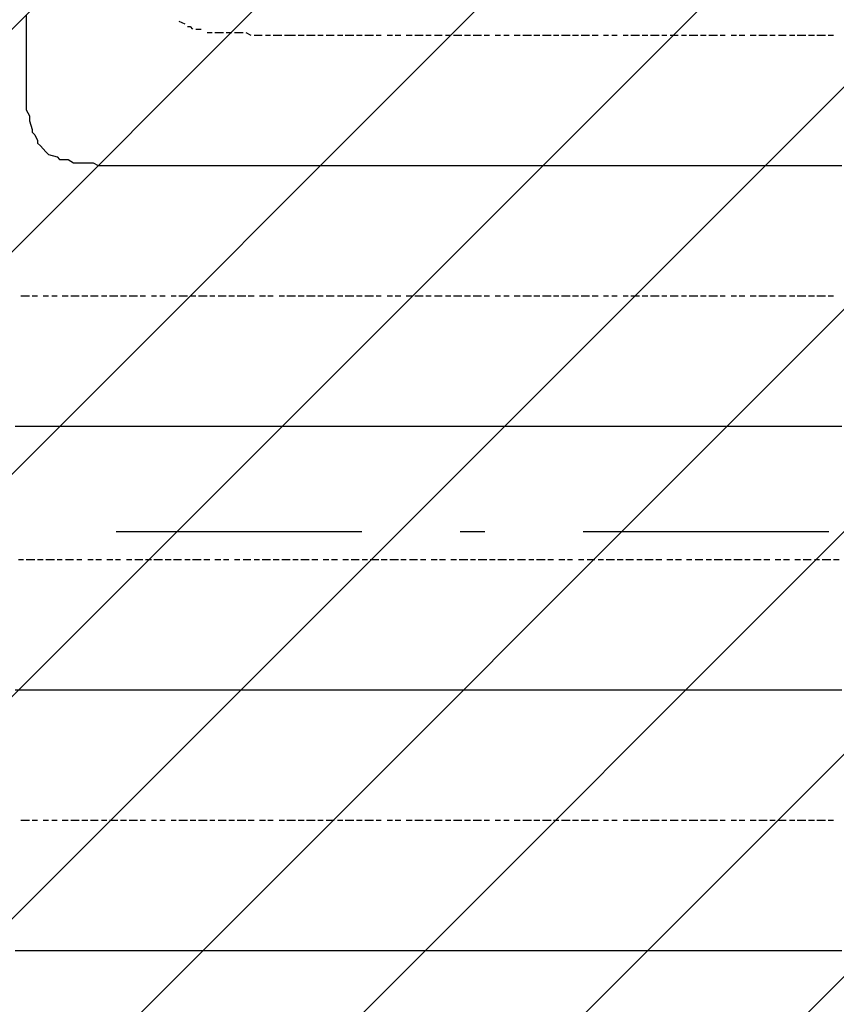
# Model space of a CAD drawing. Extents: x 997 to 109698, y 921 to 94021.
# Tile 450 of 656: x 28402 to 29648, y 38009 to 39511. Entities that reach past the tile are written whole.
import ezdxf

# ---------------------------------------------------------------- set-up
doc = ezdxf.new("R2010")
doc.units = 0
doc.header["$MEASUREMENT"] = 0
doc.layers.add('12', color=7, linetype='CONTINUOUS')
doc.layers.add('28', color=7, linetype='CONTINUOUS')

msp = doc.modelspace()

# ---------------------------------------------------------------- linework, layer by layer
at = {"layer": '12', "color": 5}
for p, q in [((28411.630503, 39517.563401), (28411.630503, 39508.563401)), ((28411.630503, 39508.563401), (28411.630503, 39496.563401)), ((28411.630503, 39496.563401), (28411.630503, 39487.563401)), ((28411.630503, 39487.563401), (28411.630503, 39483.563401)), ((28411.630503, 39483.563401), (28411.630503, 39475.563401)), ((28411.630503, 39475.563401), (28411.630503, 39462.563401)), ((28411.630503, 39462.563401), (28411.630503, 39453.563401)), ((28411.630503, 39453.563401), (28411.630503, 39445.563401)), ((28411.630503, 39445.563401), (28411.630503, 39432.563401)), ((28411.630503, 39432.563401), (28411.630503, 39424.563401)), ((28411.630503, 39424.563401), (28411.630503, 39415.563401)), ((28411.630503, 39415.563401), (28411.630503, 39403.563401)), ((28411.630503, 39403.563401), (28411.630503, 39394.563401)), ((28411.630503, 39394.563401), (28411.630503, 39386.563401)), ((28411.630503, 39386.563401), (28411.630503, 39373.563401)), ((28411.630503, 39373.563401), (28416.630503, 39364.563401)), ((28416.630503, 39364.563401), (28416.630503, 39356.563401)), ((28416.630503, 39356.563401), (28420.630503, 39343.563401)), ((28424.630503, 39335.563401), (28428.630503, 39326.563401)), ((28433.630503, 39318.563401), (28441.630503, 39309.563401)), ((28441.630503, 39309.563401), (28445.630503, 39305.563401)), ((28445.630503, 39305.563401), (28458.630503, 39301.563401)), ((28466.630503, 39297.563401), (28475.630503, 39297.563401)), ((28475.630503, 39297.563401), (28483.630503, 39292.563401)), ((28483.630503, 39292.563401), (28496.630503, 39292.563401)), ((28496.630503, 39292.563401), (28505.630503, 39292.563401)), ((28505.630503, 39292.563401), (28513.630503, 39292.563401)), ((28526.630503, 39288.563401), (28534.630503, 39288.563401)), ((28534.630503, 39288.563401), (28547.630503, 39288.563401)), ((28547.630503, 39288.563401), (28555.630503, 39288.563401)), ((28555.630503, 39288.563401), (28564.630503, 39288.563401)), ((28564.630503, 39288.563401), (28577.630503, 39288.563401)), ((28577.630503, 39288.563401), (28585.630503, 39288.563401)), ((28585.630503, 39288.563401), (28593.630503, 39288.563401)), ((28593.630503, 39288.563401), (28606.630503, 39288.563401)), ((28606.630503, 39288.563401), (28610.630503, 39288.563401)), ((28610.630503, 39288.563401), (28615.630503, 39288.563401)), ((28615.630503, 39288.563401), (28623.630503, 39288.563401)), ((28623.630503, 39288.563401), (28636.630503, 39288.563401)), ((28636.630503, 39288.563401), (28644.630503, 39288.563401)), ((28644.630503, 39288.563401), (28657.630503, 39288.563401)), ((28657.630503, 39288.563401), (28665.630503, 39288.563401)), ((28665.630503, 39288.563401), (28674.630503, 39288.563401)), ((28674.630503, 39288.563401), (28687.630503, 39288.563401)), ((28687.630503, 39288.563401), (28695.630503, 39288.563401)), ((28695.630503, 39288.563401), (28704.630503, 39288.563401)), ((28704.630503, 39288.563401), (28716.630503, 39288.563401)), ((28716.630503, 39288.563401), (28725.630503, 39288.563401)), ((28725.630503, 39288.563401), (28733.630503, 39288.563401)), ((28733.630503, 39288.563401), (28746.630503, 39288.563401)), ((28746.630503, 39288.563401), (28754.630503, 39288.563401)), ((28754.630503, 39288.563401), (28767.630503, 39288.563401)), ((28767.630503, 39288.563401), (28776.630503, 39288.563401)), ((28776.630503, 39288.563401), (28784.630503, 39288.563401)), ((28784.630503, 39288.563401), (28797.630503, 39288.563401)), ((28797.630503, 39288.563401), (28805.630503, 39288.563401)), ((28805.630503, 39288.563401), (28814.630503, 39288.563401)), ((28814.630503, 39288.563401), (28826.630503, 39288.563401)), ((28826.630503, 39288.563401), (28835.630503, 39288.563401)), ((28835.630503, 39288.563401), (28843.630503, 39288.563401)), ((28843.630503, 39288.563401), (28856.630503, 39288.563401)), ((28856.630503, 39288.563401), (28864.630503, 39288.563401)), ((28864.630503, 39288.563401), (28873.630503, 39288.563401)), ((28873.630503, 39288.563401), (28886.630503, 39288.563401)), ((28886.630503, 39288.563401), (28894.630503, 39288.563401)), ((28894.630503, 39288.563401), (28907.630503, 39288.563401)), ((28907.630503, 39288.563401), (28915.630503, 39288.563401)), ((28915.630503, 39288.563401), (28924.630503, 39288.563401)), ((28924.630503, 39288.563401), (28936.630503, 39288.563401)), ((28936.630503, 39288.563401), (28945.630503, 39288.563401)), ((28945.630503, 39288.563401), (28953.630503, 39288.563401)), ((28953.630503, 39288.563401), (28966.630503, 39288.563401)), ((28966.630503, 39288.563401), (28974.630503, 39288.563401)), ((28974.630503, 39288.563401), (28983.630503, 39288.563401)), ((28983.630503, 39288.563401), (28996.630503, 39288.563401)), ((28996.630503, 39288.563401), (29004.630503, 39288.563401)), ((29004.630503, 39288.563401), (29017.630503, 39288.563401)), ((29017.630503, 39288.563401), (29025.630503, 39288.563401)), ((29025.630503, 39288.563401), (29034.630503, 39288.563401)), ((29034.630503, 39288.563401), (29046.630503, 39288.563401)), ((29046.630503, 39288.563401), (29055.630503, 39288.563401)), ((29055.630503, 39288.563401), (29063.630503, 39288.563401)), ((29063.630503, 39288.563401), (29076.630503, 39288.563401)), ((29076.630503, 39288.563401), (29085.630503, 39288.563401)), ((29085.630503, 39288.563401), (29093.630503, 39288.563401)), ((29093.630503, 39288.563401), (29106.630503, 39288.563401)), ((29106.630503, 39288.563401), (29114.630503, 39288.563401)), ((29114.630503, 39288.563401), (29127.630503, 39288.563401)), ((29127.630503, 39288.563401), (29135.630503, 39288.563401)), ((29135.630503, 39288.563401), (29144.630503, 39288.563401)), ((29144.630503, 39288.563401), (29156.630503, 39288.563401)), ((29156.630503, 39288.563401), (29165.630503, 39288.563401)), ((29165.630503, 39288.563401), (29173.630503, 39288.563401)), ((29173.630503, 39288.563401), (29186.630503, 39288.563401)), ((29186.630503, 39288.563401), (29195.630503, 39288.563401)), ((29195.630503, 39288.563401), (29203.630503, 39288.563401)), ((29203.630503, 39288.563401), (29216.630503, 39288.563401)), ((29216.630503, 39288.563401), (29224.630503, 39288.563401)), ((29224.630503, 39288.563401), (29237.630503, 39288.563401)), ((29237.630503, 39288.563401), (29245.630503, 39288.563401)), ((29245.630503, 39288.563401), (29254.630503, 39288.563401)), ((29254.630503, 39288.563401), (29267.630503, 39288.563401)), ((29267.630503, 39288.563401), (29275.630503, 39288.563401)), ((29275.630503, 39288.563401), (29284.630503, 39288.563401)), ((29284.630503, 39288.563401), (29296.630503, 39288.563401)), ((29296.630503, 39288.563401), (29305.630503, 39288.563401)), ((29305.630503, 39288.563401), (29313.630503, 39288.563401)), ((29313.630503, 39288.563401), (29326.630503, 39288.563401)), ((29326.630503, 39288.563401), (29334.630503, 39288.563401)), ((29334.630503, 39288.563401), (29347.630503, 39288.563401)), ((29347.630503, 39288.563401), (29355.630503, 39288.563401)), ((29355.630503, 39288.563401), (29364.630503, 39288.563401)), ((29364.630503, 39288.563401), (29377.630503, 39288.563401)), ((29377.630503, 39288.563401), (29385.630503, 39288.563401)), ((29385.630503, 39288.563401), (29394.630503, 39288.563401)), ((29394.630503, 39288.563401), (29406.630503, 39288.563401)), ((29406.630503, 39288.563401), (29415.630503, 39288.563401)), ((29415.630503, 39288.563401), (29423.630503, 39288.563401)), ((29423.630503, 39288.563401), (29436.630503, 39288.563401)), ((29436.630503, 39288.563401), (29444.630503, 39288.563401)), ((29444.630503, 39288.563401), (29453.630503, 39288.563401)), ((29453.630503, 39288.563401), (29466.630503, 39288.563401)), ((29466.630503, 39288.563401), (29474.630503, 39288.563401)), ((29474.630503, 39288.563401), (29487.630503, 39288.563401)), ((29487.630503, 39288.563401), (29495.630503, 39288.563401)), ((29495.630503, 39288.563401), (29504.630503, 39288.563401)), ((29504.630503, 39288.563401), (29516.630503, 39288.563401)), ((29516.630503, 39288.563401), (29525.630503, 39288.563401)), ((29525.630503, 39288.563401), (29533.630503, 39288.563401)), ((29533.630503, 39288.563401), (29546.630503, 39288.563401)), ((29546.630503, 39288.563401), (29554.630503, 39288.563401)), ((29554.630503, 39288.563401), (29563.630503, 39288.563401)), ((29563.630503, 39288.563401), (29576.630503, 39288.563401)), ((29576.630503, 39288.563401), (29584.630503, 39288.563401)), ((29584.630503, 39288.563401), (29597.630503, 39288.563401)), ((29597.630503, 39288.563401), (29605.630503, 39288.563401)), ((29605.630503, 39288.563401), (29614.630503, 39288.563401)), ((29614.630503, 39288.563401), (29626.630503, 39288.563401)), ((29626.630503, 39288.563401), (29635.630503, 39288.563401)), ((29635.630503, 39288.563401), (29643.630503, 39288.563401)), ((29643.630503, 39288.563401), (29656.630503, 39288.563401)), ((28394.630503, 38890.563401), (28403.630503, 38890.563401)), ((28403.630503, 38890.563401), (28416.630503, 38890.563401)), ((28416.630503, 38890.563401), (28424.630503, 38890.563401)), ((28424.630503, 38890.563401), (28437.630503, 38890.563401)), ((28437.630503, 38890.563401), (28445.630503, 38890.563401)), ((28445.630503, 38890.563401), (28454.630503, 38890.563401)), ((28454.630503, 38890.563401), (28466.630503, 38890.563401)), ((28466.630503, 38890.563401), (28475.630503, 38890.563401)), ((28475.630503, 38890.563401), (28483.630503, 38890.563401)), ((28483.630503, 38890.563401), (28496.630503, 38890.563401)), ((28496.630503, 38890.563401), (28505.630503, 38890.563401)), ((28505.630503, 38890.563401), (28513.630503, 38890.563401)), ((28513.630503, 38890.563401), (28526.630503, 38890.563401)), ((28526.630503, 38890.563401), (28534.630503, 38890.563401)), ((28534.630503, 38890.563401), (28547.630503, 38890.563401)), ((28547.630503, 38890.563401), (28555.630503, 38890.563401)), ((28555.630503, 38890.563401), (28564.630503, 38890.563401)), ((28564.630503, 38890.563401), (28577.630503, 38890.563401)), ((28577.630503, 38890.563401), (28585.630503, 38890.563401)), ((28585.630503, 38890.563401), (28593.630503, 38890.563401)), ((28593.630503, 38890.563401), (28606.630503, 38890.563401)), ((28606.630503, 38890.563401), (28615.630503, 38890.563401)), ((28615.630503, 38890.563401), (28623.630503, 38890.563401)), ((28623.630503, 38890.563401), (28636.630503, 38890.563401)), ((28636.630503, 38890.563401), (28644.630503, 38890.563401)), ((28644.630503, 38890.563401), (28657.630503, 38890.563401)), ((28657.630503, 38890.563401), (28665.630503, 38890.563401)), ((28665.630503, 38890.563401), (28674.630503, 38890.563401)), ((28674.630503, 38890.563401), (28687.630503, 38890.563401)), ((28687.630503, 38890.563401), (28695.630503, 38890.563401)), ((28695.630503, 38890.563401), (28704.630503, 38890.563401)), ((28704.630503, 38890.563401), (28716.630503, 38890.563401)), ((28716.630503, 38890.563401), (28725.630503, 38890.563401)), ((28725.630503, 38890.563401), (28733.630503, 38890.563401)), ((28733.630503, 38890.563401), (28746.630503, 38890.563401)), ((28746.630503, 38890.563401), (28754.630503, 38890.563401)), ((28754.630503, 38890.563401), (28767.630503, 38890.563401)), ((28767.630503, 38890.563401), (28776.630503, 38890.563401)), ((28776.630503, 38890.563401), (28784.630503, 38890.563401)), ((28784.630503, 38890.563401), (28797.630503, 38890.563401)), ((28797.630503, 38890.563401), (28805.630503, 38890.563401)), ((28805.630503, 38890.563401), (28814.630503, 38890.563401)), ((28814.630503, 38890.563401), (28826.630503, 38890.563401)), ((28826.630503, 38890.563401), (28835.630503, 38890.563401)), ((28835.630503, 38890.563401), (28843.630503, 38890.563401)), ((28843.630503, 38890.563401), (28856.630503, 38890.563401)), ((28856.630503, 38890.563401), (28864.630503, 38890.563401)), ((28864.630503, 38890.563401), (28873.630503, 38890.563401)), ((28873.630503, 38890.563401), (28886.630503, 38890.563401)), ((28886.630503, 38890.563401), (28894.630503, 38890.563401)), ((28894.630503, 38890.563401), (28907.630503, 38890.563401)), ((28907.630503, 38890.563401), (28915.630503, 38890.563401)), ((28915.630503, 38890.563401), (28924.630503, 38890.563401)), ((28924.630503, 38890.563401), (28936.630503, 38890.563401)), ((28936.630503, 38890.563401), (28945.630503, 38890.563401)), ((28945.630503, 38890.563401), (28953.630503, 38890.563401)), ((28953.630503, 38890.563401), (28966.630503, 38890.563401)), ((28966.630503, 38890.563401), (28974.630503, 38890.563401)), ((28974.630503, 38890.563401), (28983.630503, 38890.563401)), ((28983.630503, 38890.563401), (28996.630503, 38890.563401)), ((28996.630503, 38890.563401), (29004.630503, 38890.563401)), ((29004.630503, 38890.563401), (29017.630503, 38890.563401)), ((29017.630503, 38890.563401), (29025.630503, 38890.563401)), ((29025.630503, 38890.563401), (29034.630503, 38890.563401)), ((29034.630503, 38890.563401), (29046.630503, 38890.563401)), ((29046.630503, 38890.563401), (29055.630503, 38890.563401)), ((29055.630503, 38890.563401), (29063.630503, 38890.563401)), ((29063.630503, 38890.563401), (29076.630503, 38890.563401)), ((29076.630503, 38890.563401), (29085.630503, 38890.563401)), ((29085.630503, 38890.563401), (29093.630503, 38890.563401)), ((29093.630503, 38890.563401), (29106.630503, 38890.563401)), ((29106.630503, 38890.563401), (29114.630503, 38890.563401)), ((29114.630503, 38890.563401), (29127.630503, 38890.563401)), ((29127.630503, 38890.563401), (29135.630503, 38890.563401)), ((29135.630503, 38890.563401), (29144.630503, 38890.563401)), ((29144.630503, 38890.563401), (29156.630503, 38890.563401)), ((29156.630503, 38890.563401), (29165.630503, 38890.563401)), ((29165.630503, 38890.563401), (29173.630503, 38890.563401)), ((29173.630503, 38890.563401), (29186.630503, 38890.563401)), ((29186.630503, 38890.563401), (29195.630503, 38890.563401)), ((29195.630503, 38890.563401), (29203.630503, 38890.563401)), ((29203.630503, 38890.563401), (29216.630503, 38890.563401)), ((29216.630503, 38890.563401), (29224.630503, 38890.563401)), ((29224.630503, 38890.563401), (29237.630503, 38890.563401)), ((29237.630503, 38890.563401), (29245.630503, 38890.563401)), ((29245.630503, 38890.563401), (29254.630503, 38890.563401)), ((29254.630503, 38890.563401), (29267.630503, 38890.563401)), ((29267.630503, 38890.563401), (29275.630503, 38890.563401)), ((29275.630503, 38890.563401), (29284.630503, 38890.563401)), ((29284.630503, 38890.563401), (29296.630503, 38890.563401)), ((29296.630503, 38890.563401), (29305.630503, 38890.563401)), ((29305.630503, 38890.563401), (29313.630503, 38890.563401)), ((29313.630503, 38890.563401), (29326.630503, 38890.563401)), ((29326.630503, 38890.563401), (29334.630503, 38890.563401)), ((29334.630503, 38890.563401), (29347.630503, 38890.563401)), ((29347.630503, 38890.563401), (29355.630503, 38890.563401)), ((29355.630503, 38890.563401), (29364.630503, 38890.563401)), ((29364.630503, 38890.563401), (29377.630503, 38890.563401)), ((29377.630503, 38890.563401), (29385.630503, 38890.563401)), ((29385.630503, 38890.563401), (29394.630503, 38890.563401)), ((29394.630503, 38890.563401), (29406.630503, 38890.563401)), ((29406.630503, 38890.563401), (29415.630503, 38890.563401)), ((29415.630503, 38890.563401), (29423.630503, 38890.563401)), ((29423.630503, 38890.563401), (29436.630503, 38890.563401)), ((29436.630503, 38890.563401), (29444.630503, 38890.563401)), ((29444.630503, 38890.563401), (29453.630503, 38890.563401)), ((29453.630503, 38890.563401), (29466.630503, 38890.563401)), ((29466.630503, 38890.563401), (29474.630503, 38890.563401)), ((29474.630503, 38890.563401), (29487.630503, 38890.563401)), ((29487.630503, 38890.563401), (29495.630503, 38890.563401)), ((29495.630503, 38890.563401), (29504.630503, 38890.563401)), ((29504.630503, 38890.563401), (29516.630503, 38890.563401)), ((29516.630503, 38890.563401), (29525.630503, 38890.563401)), ((29525.630503, 38890.563401), (29533.630503, 38890.563401)), ((29533.630503, 38890.563401), (29546.630503, 38890.563401)), ((29546.630503, 38890.563401), (29554.630503, 38890.563401)), ((29554.630503, 38890.563401), (29563.630503, 38890.563401)), ((29563.630503, 38890.563401), (29576.630503, 38890.563401)), ((29576.630503, 38890.563401), (29584.630503, 38890.563401)), ((29584.630503, 38890.563401), (29597.630503, 38890.563401)), ((29597.630503, 38890.563401), (29605.630503, 38890.563401)), ((29605.630503, 38890.563401), (29614.630503, 38890.563401)), ((29614.630503, 38890.563401), (29626.630503, 38890.563401)), ((29626.630503, 38890.563401), (29635.630503, 38890.563401)), ((29635.630503, 38890.563401), (29643.630503, 38890.563401)), ((29643.630503, 38890.563401), (29656.630503, 38890.563401)), ((28394.630503, 38488.563401), (28403.630503, 38488.563401)), ((28403.630503, 38488.563401), (28416.630503, 38488.563401)), ((28416.630503, 38488.563401), (28424.630503, 38488.563401)), ((28424.630503, 38488.563401), (28437.630503, 38488.563401)), ((28437.630503, 38488.563401), (28445.630503, 38488.563401)), ((28445.630503, 38488.563401), (28454.630503, 38488.563401)), ((28454.630503, 38488.563401), (28466.630503, 38488.563401)), ((28466.630503, 38488.563401), (28475.630503, 38488.563401)), ((28475.630503, 38488.563401), (28483.630503, 38488.563401)), ((28483.630503, 38488.563401), (28496.630503, 38488.563401)), ((28496.630503, 38488.563401), (28505.630503, 38488.563401)), ((28505.630503, 38488.563401), (28513.630503, 38488.563401)), ((28513.630503, 38488.563401), (28526.630503, 38488.563401)), ((28526.630503, 38488.563401), (28534.630503, 38488.563401)), ((28534.630503, 38488.563401), (28547.630503, 38488.563401)), ((28547.630503, 38488.563401), (28555.630503, 38488.563401)), ((28555.630503, 38488.563401), (28564.630503, 38488.563401)), ((28564.630503, 38488.563401), (28577.630503, 38488.563401)), ((28577.630503, 38488.563401), (28585.630503, 38488.563401)), ((28585.630503, 38488.563401), (28593.630503, 38488.563401)), ((28593.630503, 38488.563401), (28606.630503, 38488.563401)), ((28606.630503, 38488.563401), (28615.630503, 38488.563401)), ((28615.630503, 38488.563401), (28623.630503, 38488.563401)), ((28623.630503, 38488.563401), (28636.630503, 38488.563401)), ((28636.630503, 38488.563401), (28644.630503, 38488.563401)), ((28644.630503, 38488.563401), (28657.630503, 38488.563401)), ((28657.630503, 38488.563401), (28665.630503, 38488.563401)), ((28665.630503, 38488.563401), (28674.630503, 38488.563401)), ((28674.630503, 38488.563401), (28687.630503, 38488.563401)), ((28687.630503, 38488.563401), (28695.630503, 38488.563401)), ((28695.630503, 38488.563401), (28704.630503, 38488.563401)), ((28704.630503, 38488.563401), (28716.630503, 38488.563401)), ((28716.630503, 38488.563401), (28725.630503, 38488.563401)), ((28725.630503, 38488.563401), (28733.630503, 38488.563401)), ((28733.630503, 38488.563401), (28746.630503, 38488.563401)), ((28746.630503, 38488.563401), (28754.630503, 38488.563401)), ((28754.630503, 38488.563401), (28767.630503, 38488.563401)), ((28767.630503, 38488.563401), (28776.630503, 38488.563401)), ((28776.630503, 38488.563401), (28784.630503, 38488.563401)), ((28784.630503, 38488.563401), (28797.630503, 38488.563401)), ((28797.630503, 38488.563401), (28805.630503, 38488.563401)), ((28805.630503, 38488.563401), (28814.630503, 38488.563401)), ((28814.630503, 38488.563401), (28826.630503, 38488.563401)), ((28826.630503, 38488.563401), (28835.630503, 38488.563401)), ((28835.630503, 38488.563401), (28843.630503, 38488.563401)), ((28843.630503, 38488.563401), (28856.630503, 38488.563401)), ((28856.630503, 38488.563401), (28864.630503, 38488.563401)), ((28864.630503, 38488.563401), (28873.630503, 38488.563401)), ((28873.630503, 38488.563401), (28886.630503, 38488.563401)), ((28886.630503, 38488.563401), (28894.630503, 38488.563401)), ((28894.630503, 38488.563401), (28907.630503, 38488.563401)), ((28907.630503, 38488.563401), (28915.630503, 38488.563401)), ((28915.630503, 38488.563401), (28924.630503, 38488.563401)), ((28924.630503, 38488.563401), (28936.630503, 38488.563401)), ((28936.630503, 38488.563401), (28945.630503, 38488.563401)), ((28945.630503, 38488.563401), (28953.630503, 38488.563401)), ((28953.630503, 38488.563401), (28966.630503, 38488.563401)), ((28966.630503, 38488.563401), (28974.630503, 38488.563401)), ((28974.630503, 38488.563401), (28983.630503, 38488.563401)), ((28983.630503, 38488.563401), (28996.630503, 38488.563401)), ((28996.630503, 38488.563401), (29004.630503, 38488.563401)), ((29004.630503, 38488.563401), (29017.630503, 38488.563401)), ((29017.630503, 38488.563401), (29025.630503, 38488.563401)), ((29025.630503, 38488.563401), (29034.630503, 38488.563401)), ((29034.630503, 38488.563401), (29046.630503, 38488.563401)), ((29046.630503, 38488.563401), (29055.630503, 38488.563401)), ((29055.630503, 38488.563401), (29063.630503, 38488.563401)), ((29063.630503, 38488.563401), (29076.630503, 38488.563401)), ((29076.630503, 38488.563401), (29085.630503, 38488.563401)), ((29085.630503, 38488.563401), (29093.630503, 38488.563401)), ((29093.630503, 38488.563401), (29106.630503, 38488.563401)), ((29106.630503, 38488.563401), (29114.630503, 38488.563401)), ((29114.630503, 38488.563401), (29127.630503, 38488.563401)), ((29127.630503, 38488.563401), (29135.630503, 38488.563401)), ((29135.630503, 38488.563401), (29144.630503, 38488.563401)), ((29144.630503, 38488.563401), (29156.630503, 38488.563401)), ((29156.630503, 38488.563401), (29165.630503, 38488.563401)), ((29165.630503, 38488.563401), (29173.630503, 38488.563401)), ((29173.630503, 38488.563401), (29186.630503, 38488.563401)), ((29186.630503, 38488.563401), (29195.630503, 38488.563401)), ((29195.630503, 38488.563401), (29203.630503, 38488.563401)), ((29203.630503, 38488.563401), (29216.630503, 38488.563401)), ((29216.630503, 38488.563401), (29224.630503, 38488.563401)), ((29224.630503, 38488.563401), (29237.630503, 38488.563401)), ((29237.630503, 38488.563401), (29245.630503, 38488.563401)), ((29245.630503, 38488.563401), (29254.630503, 38488.563401)), ((29254.630503, 38488.563401), (29267.630503, 38488.563401)), ((29267.630503, 38488.563401), (29275.630503, 38488.563401)), ((29275.630503, 38488.563401), (29284.630503, 38488.563401)), ((29284.630503, 38488.563401), (29296.630503, 38488.563401)), ((29296.630503, 38488.563401), (29305.630503, 38488.563401)), ((29305.630503, 38488.563401), (29313.630503, 38488.563401)), ((29313.630503, 38488.563401), (29326.630503, 38488.563401)), ((29326.630503, 38488.563401), (29334.630503, 38488.563401)), ((29334.630503, 38488.563401), (29347.630503, 38488.563401)), ((29347.630503, 38488.563401), (29355.630503, 38488.563401)), ((29355.630503, 38488.563401), (29364.630503, 38488.563401)), ((29364.630503, 38488.563401), (29377.630503, 38488.563401)), ((29377.630503, 38488.563401), (29385.630503, 38488.563401)), ((29385.630503, 38488.563401), (29394.630503, 38488.563401)), ((29394.630503, 38488.563401), (29406.630503, 38488.563401)), ((29406.630503, 38488.563401), (29415.630503, 38488.563401)), ((29415.630503, 38488.563401), (29423.630503, 38488.563401)), ((29423.630503, 38488.563401), (29436.630503, 38488.563401)), ((29436.630503, 38488.563401), (29444.630503, 38488.563401)), ((29444.630503, 38488.563401), (29453.630503, 38488.563401)), ((29453.630503, 38488.563401), (29466.630503, 38488.563401)), ((29466.630503, 38488.563401), (29474.630503, 38488.563401)), ((29474.630503, 38488.563401), (29487.630503, 38488.563401)), ((29487.630503, 38488.563401), (29495.630503, 38488.563401)), ((29495.630503, 38488.563401), (29504.630503, 38488.563401)), ((29504.630503, 38488.563401), (29516.630503, 38488.563401)), ((29516.630503, 38488.563401), (29525.630503, 38488.563401)), ((29525.630503, 38488.563401), (29533.630503, 38488.563401)), ((29533.630503, 38488.563401), (29546.630503, 38488.563401)), ((29546.630503, 38488.563401), (29554.630503, 38488.563401)), ((29554.630503, 38488.563401), (29563.630503, 38488.563401)), ((29563.630503, 38488.563401), (29576.630503, 38488.563401)), ((29576.630503, 38488.563401), (29584.630503, 38488.563401)), ((29584.630503, 38488.563401), (29597.630503, 38488.563401)), ((29597.630503, 38488.563401), (29605.630503, 38488.563401)), ((29605.630503, 38488.563401), (29614.630503, 38488.563401)), ((29614.630503, 38488.563401), (29626.630503, 38488.563401)), ((29626.630503, 38488.563401), (29635.630503, 38488.563401)), ((29635.630503, 38488.563401), (29643.630503, 38488.563401)), ((29643.630503, 38488.563401), (29656.630503, 38488.563401)), ((28394.630503, 38090.563401), (28403.630503, 38090.563401)), ((28403.630503, 38090.563401), (28416.630503, 38090.563401)), ((28416.630503, 38090.563401), (28424.630503, 38090.563401)), ((28424.630503, 38090.563401), (28437.630503, 38090.563401)), ((28437.630503, 38090.563401), (28445.630503, 38090.563401)), ((28445.630503, 38090.563401), (28454.630503, 38090.563401)), ((28454.630503, 38090.563401), (28466.630503, 38090.563401)), ((28466.630503, 38090.563401), (28475.630503, 38090.563401)), ((28475.630503, 38090.563401), (28483.630503, 38090.563401)), ((28483.630503, 38090.563401), (28496.630503, 38090.563401)), ((28496.630503, 38090.563401), (28505.630503, 38090.563401)), ((28505.630503, 38090.563401), (28513.630503, 38090.563401)), ((28513.630503, 38090.563401), (28526.630503, 38090.563401)), ((28526.630503, 38090.563401), (28534.630503, 38090.563401)), ((28534.630503, 38090.563401), (28547.630503, 38090.563401)), ((28547.630503, 38090.563401), (28555.630503, 38090.563401)), ((28555.630503, 38090.563401), (28564.630503, 38090.563401)), ((28564.630503, 38090.563401), (28577.630503, 38090.563401)), ((28577.630503, 38090.563401), (28585.630503, 38090.563401)), ((28585.630503, 38090.563401), (28593.630503, 38090.563401)), ((28593.630503, 38090.563401), (28606.630503, 38090.563401)), ((28606.630503, 38090.563401), (28615.630503, 38090.563401)), ((28615.630503, 38090.563401), (28623.630503, 38090.563401)), ((28623.630503, 38090.563401), (28636.630503, 38090.563401)), ((28636.630503, 38090.563401), (28644.630503, 38090.563401)), ((28644.630503, 38090.563401), (28657.630503, 38090.563401)), ((28657.630503, 38090.563401), (28665.630503, 38090.563401)), ((28665.630503, 38090.563401), (28674.630503, 38090.563401)), ((28674.630503, 38090.563401), (28687.630503, 38090.563401)), ((28687.630503, 38090.563401), (28695.630503, 38090.563401)), ((28695.630503, 38090.563401), (28704.630503, 38090.563401)), ((28704.630503, 38090.563401), (28716.630503, 38090.563401)), ((28716.630503, 38090.563401), (28725.630503, 38090.563401)), ((28725.630503, 38090.563401), (28733.630503, 38090.563401)), ((28733.630503, 38090.563401), (28746.630503, 38090.563401)), ((28746.630503, 38090.563401), (28754.630503, 38090.563401)), ((28754.630503, 38090.563401), (28767.630503, 38090.563401)), ((28767.630503, 38090.563401), (28776.630503, 38090.563401)), ((28776.630503, 38090.563401), (28784.630503, 38090.563401)), ((28784.630503, 38090.563401), (28797.630503, 38090.563401)), ((28797.630503, 38090.563401), (28805.630503, 38090.563401)), ((28805.630503, 38090.563401), (28814.630503, 38090.563401)), ((28814.630503, 38090.563401), (28826.630503, 38090.563401)), ((28826.630503, 38090.563401), (28835.630503, 38090.563401)), ((28835.630503, 38090.563401), (28843.630503, 38090.563401)), ((28843.630503, 38090.563401), (28856.630503, 38090.563401)), ((28856.630503, 38090.563401), (28864.630503, 38090.563401)), ((28864.630503, 38090.563401), (28873.630503, 38090.563401)), ((28873.630503, 38090.563401), (28886.630503, 38090.563401)), ((28886.630503, 38090.563401), (28894.630503, 38090.563401)), ((28894.630503, 38090.563401), (28907.630503, 38090.563401)), ((28907.630503, 38090.563401), (28915.630503, 38090.563401)), ((28915.630503, 38090.563401), (28924.630503, 38090.563401)), ((28924.630503, 38090.563401), (28936.630503, 38090.563401)), ((28936.630503, 38090.563401), (28945.630503, 38090.563401)), ((28945.630503, 38090.563401), (28953.630503, 38090.563401)), ((28953.630503, 38090.563401), (28966.630503, 38090.563401)), ((28966.630503, 38090.563401), (28974.630503, 38090.563401)), ((28974.630503, 38090.563401), (28983.630503, 38090.563401)), ((28983.630503, 38090.563401), (28996.630503, 38090.563401)), ((28996.630503, 38090.563401), (29004.630503, 38090.563401)), ((29004.630503, 38090.563401), (29017.630503, 38090.563401)), ((29017.630503, 38090.563401), (29025.630503, 38090.563401)), ((29025.630503, 38090.563401), (29034.630503, 38090.563401)), ((29034.630503, 38090.563401), (29046.630503, 38090.563401)), ((29046.630503, 38090.563401), (29055.630503, 38090.563401)), ((29055.630503, 38090.563401), (29063.630503, 38090.563401)), ((29063.630503, 38090.563401), (29076.630503, 38090.563401)), ((29076.630503, 38090.563401), (29085.630503, 38090.563401)), ((29085.630503, 38090.563401), (29093.630503, 38090.563401)), ((29093.630503, 38090.563401), (29106.630503, 38090.563401)), ((29106.630503, 38090.563401), (29114.630503, 38090.563401)), ((29114.630503, 38090.563401), (29127.630503, 38090.563401)), ((29127.630503, 38090.563401), (29135.630503, 38090.563401)), ((29135.630503, 38090.563401), (29144.630503, 38090.563401)), ((29144.630503, 38090.563401), (29156.630503, 38090.563401)), ((29156.630503, 38090.563401), (29165.630503, 38090.563401)), ((29165.630503, 38090.563401), (29173.630503, 38090.563401)), ((29173.630503, 38090.563401), (29186.630503, 38090.563401)), ((29186.630503, 38090.563401), (29195.630503, 38090.563401)), ((29195.630503, 38090.563401), (29203.630503, 38090.563401)), ((29203.630503, 38090.563401), (29216.630503, 38090.563401)), ((29216.630503, 38090.563401), (29224.630503, 38090.563401)), ((29224.630503, 38090.563401), (29237.630503, 38090.563401)), ((29237.630503, 38090.563401), (29245.630503, 38090.563401)), ((29245.630503, 38090.563401), (29254.630503, 38090.563401)), ((29254.630503, 38090.563401), (29267.630503, 38090.563401)), ((29267.630503, 38090.563401), (29275.630503, 38090.563401)), ((29275.630503, 38090.563401), (29284.630503, 38090.563401)), ((29284.630503, 38090.563401), (29296.630503, 38090.563401)), ((29296.630503, 38090.563401), (29305.630503, 38090.563401)), ((29305.630503, 38090.563401), (29313.630503, 38090.563401)), ((29313.630503, 38090.563401), (29326.630503, 38090.563401)), ((29326.630503, 38090.563401), (29334.630503, 38090.563401)), ((29334.630503, 38090.563401), (29347.630503, 38090.563401)), ((29347.630503, 38090.563401), (29355.630503, 38090.563401)), ((29355.630503, 38090.563401), (29364.630503, 38090.563401)), ((29364.630503, 38090.563401), (29377.630503, 38090.563401)), ((29377.630503, 38090.563401), (29385.630503, 38090.563401)), ((29385.630503, 38090.563401), (29394.630503, 38090.563401)), ((29394.630503, 38090.563401), (29406.630503, 38090.563401)), ((29406.630503, 38090.563401), (29415.630503, 38090.563401)), ((29415.630503, 38090.563401), (29423.630503, 38090.563401)), ((29423.630503, 38090.563401), (29436.630503, 38090.563401)), ((29436.630503, 38090.563401), (29444.630503, 38090.563401)), ((29444.630503, 38090.563401), (29453.630503, 38090.563401)), ((29453.630503, 38090.563401), (29466.630503, 38090.563401)), ((29466.630503, 38090.563401), (29474.630503, 38090.563401)), ((29474.630503, 38090.563401), (29487.630503, 38090.563401)), ((29487.630503, 38090.563401), (29495.630503, 38090.563401)), ((29495.630503, 38090.563401), (29504.630503, 38090.563401)), ((29504.630503, 38090.563401), (29516.630503, 38090.563401)), ((29516.630503, 38090.563401), (29525.630503, 38090.563401)), ((29525.630503, 38090.563401), (29533.630503, 38090.563401)), ((29533.630503, 38090.563401), (29546.630503, 38090.563401)), ((29546.630503, 38090.563401), (29554.630503, 38090.563401)), ((29554.630503, 38090.563401), (29563.630503, 38090.563401)), ((29563.630503, 38090.563401), (29576.630503, 38090.563401)), ((29576.630503, 38090.563401), (29584.630503, 38090.563401)), ((29584.630503, 38090.563401), (29597.630503, 38090.563401)), ((29597.630503, 38090.563401), (29605.630503, 38090.563401)), ((29605.630503, 38090.563401), (29614.630503, 38090.563401)), ((29614.630503, 38090.563401), (29626.630503, 38090.563401)), ((29626.630503, 38090.563401), (29635.630503, 38090.563401)), ((29635.630503, 38090.563401), (29643.630503, 38090.563401)), ((29643.630503, 38090.563401), (29656.630503, 38090.563401))]:
    msp.add_line(p, q, dxfattribs=at)
at = {"layer": '12', "color": 1}
for p, q in [((28644.630503, 39508.563401), (28653.630503, 39504.563401)), ((28670.630503, 39496.563401), (28678.630503, 39496.563401)), ((28687.630503, 39491.563401), (28695.630503, 39491.563401)), ((28699.630503, 39491.563401), (28712.630503, 39491.563401)), ((28716.630503, 39491.563401), (28725.630503, 39491.563401)), ((28729.630503, 39491.563401), (28742.630503, 39491.563401)), ((28746.630503, 39491.563401), (28754.630503, 39487.563401)), ((28759.630503, 39487.563401), (28771.630503, 39487.563401)), ((28776.630503, 39487.563401), (28784.630503, 39487.563401)), ((28788.630503, 39487.563401), (28801.630503, 39487.563401)), ((28805.630503, 39487.563401), (28809.630503, 39487.563401)), ((28809.630503, 39487.563401), (28822.630503, 39487.563401)), ((28826.630503, 39487.563401), (28835.630503, 39487.563401)), ((28839.630503, 39487.563401), (28852.630503, 39487.563401)), ((28856.630503, 39487.563401), (28864.630503, 39487.563401)), ((28869.630503, 39487.563401), (28881.630503, 39487.563401)), ((28886.630503, 39487.563401), (28894.630503, 39487.563401)), ((28898.630503, 39487.563401), (28911.630503, 39487.563401)), ((28915.630503, 39487.563401), (28924.630503, 39487.563401)), ((28928.630503, 39487.563401), (28941.630503, 39487.563401)), ((28945.630503, 39487.563401), (28953.630503, 39487.563401)), ((28962.630503, 39487.563401), (28970.630503, 39487.563401)), ((28974.630503, 39487.563401), (28983.630503, 39487.563401)), ((28991.630503, 39487.563401), (29000.630503, 39487.563401)), ((29004.630503, 39487.563401), (29017.630503, 39487.563401)), ((29021.630503, 39487.563401), (29029.630503, 39487.563401)), ((29034.630503, 39487.563401), (29046.630503, 39487.563401)), ((29051.630503, 39487.563401), (29059.630503, 39487.563401)), ((29063.630503, 39487.563401), (29076.630503, 39487.563401)), ((29080.630503, 39487.563401), (29089.630503, 39487.563401)), ((29093.630503, 39487.563401), (29106.630503, 39487.563401)), ((29110.630503, 39487.563401), (29118.630503, 39487.563401)), ((29127.630503, 39487.563401), (29135.630503, 39487.563401)), ((29140.630503, 39487.563401), (29148.630503, 39487.563401)), ((29156.630503, 39487.563401), (29165.630503, 39487.563401)), ((29169.630503, 39487.563401), (29182.630503, 39487.563401)), ((29186.630503, 39487.563401), (29195.630503, 39487.563401)), ((29199.630503, 39487.563401), (29212.630503, 39487.563401)), ((29216.630503, 39487.563401), (29224.630503, 39487.563401)), ((29228.630503, 39487.563401), (29241.630503, 39487.563401)), ((29245.630503, 39487.563401), (29254.630503, 39487.563401)), ((29258.630503, 39487.563401), (29271.630503, 39487.563401)), ((29275.630503, 39487.563401), (29284.630503, 39487.563401)), ((29292.630503, 39487.563401), (29300.630503, 39487.563401)), ((29305.630503, 39487.563401), (29313.630503, 39487.563401)), ((29322.630503, 39487.563401), (29330.630503, 39487.563401)), ((29334.630503, 39487.563401), (29347.630503, 39487.563401)), ((29351.630503, 39487.563401), (29360.630503, 39487.563401)), ((29364.630503, 39487.563401), (29377.630503, 39487.563401)), ((29381.630503, 39487.563401), (29389.630503, 39487.563401)), ((29394.630503, 39487.563401), (29406.630503, 39487.563401)), ((29411.630503, 39487.563401), (29419.630503, 39487.563401)), ((29423.630503, 39487.563401), (29436.630503, 39487.563401)), ((29440.630503, 39487.563401), (29449.630503, 39487.563401)), ((29453.630503, 39487.563401), (29466.630503, 39487.563401)), ((29470.630503, 39487.563401), (29478.630503, 39487.563401)), ((29487.630503, 39487.563401), (29495.630503, 39487.563401)), ((29499.630503, 39487.563401), (29508.630503, 39487.563401)), ((29516.630503, 39487.563401), (29525.630503, 39487.563401)), ((29529.630503, 39487.563401), (29542.630503, 39487.563401)), ((29546.630503, 39487.563401), (29554.630503, 39487.563401)), ((29559.630503, 39487.563401), (29571.630503, 39487.563401)), ((29576.630503, 39487.563401), (29584.630503, 39487.563401)), ((29588.630503, 39487.563401), (29601.630503, 39487.563401)), ((29605.630503, 39487.563401), (29614.630503, 39487.563401)), ((29618.630503, 39487.563401), (29631.630503, 39487.563401)), ((29635.630503, 39487.563401), (29643.630503, 39487.563401)), ((28403.630503, 39089.563401), (28411.630503, 39089.563401)), ((28411.630503, 39089.563401), (28416.630503, 39089.563401)), ((28420.630503, 39089.563401), (28428.630503, 39089.563401)), ((28437.630503, 39089.563401), (28445.630503, 39089.563401)), ((28450.630503, 39089.563401), (28458.630503, 39089.563401)), ((28466.630503, 39089.563401), (28475.630503, 39089.563401)), ((28479.630503, 39089.563401), (28492.630503, 39089.563401)), ((28496.630503, 39089.563401), (28505.630503, 39089.563401)), ((28509.630503, 39089.563401), (28521.630503, 39089.563401)), ((28526.630503, 39089.563401), (28534.630503, 39089.563401)), ((28538.630503, 39089.563401), (28551.630503, 39089.563401)), ((28555.630503, 39089.563401), (28564.630503, 39089.563401)), ((28568.630503, 39089.563401), (28581.630503, 39089.563401)), ((28585.630503, 39089.563401), (28593.630503, 39089.563401)), ((28602.630503, 39089.563401), (28610.630503, 39089.563401)), ((28615.630503, 39089.563401), (28623.630503, 39089.563401)), ((28632.630503, 39089.563401), (28640.630503, 39089.563401)), ((28644.630503, 39089.563401), (28657.630503, 39089.563401)), ((28661.630503, 39089.563401), (28670.630503, 39089.563401)), ((28674.630503, 39089.563401), (28687.630503, 39089.563401)), ((28691.630503, 39089.563401), (28699.630503, 39089.563401)), ((28704.630503, 39089.563401), (28716.630503, 39089.563401)), ((28720.630503, 39089.563401), (28729.630503, 39089.563401)), ((28733.630503, 39089.563401), (28746.630503, 39089.563401)), ((28750.630503, 39089.563401), (28759.630503, 39089.563401)), ((28767.630503, 39089.563401), (28776.630503, 39089.563401)), ((28780.630503, 39089.563401), (28788.630503, 39089.563401)), ((28797.630503, 39089.563401), (28805.630503, 39089.563401)), ((28809.630503, 39089.563401), (28822.630503, 39089.563401)), ((28826.630503, 39089.563401), (28835.630503, 39089.563401)), ((28839.630503, 39089.563401), (28852.630503, 39089.563401)), ((28856.630503, 39089.563401), (28864.630503, 39089.563401)), ((28869.630503, 39089.563401), (28881.630503, 39089.563401)), ((28886.630503, 39089.563401), (28894.630503, 39089.563401)), ((28898.630503, 39089.563401), (28911.630503, 39089.563401)), ((28915.630503, 39089.563401), (28924.630503, 39089.563401)), ((28928.630503, 39089.563401), (28941.630503, 39089.563401)), ((28945.630503, 39089.563401), (28953.630503, 39089.563401)), ((28962.630503, 39089.563401), (28970.630503, 39089.563401)), ((28974.630503, 39089.563401), (28983.630503, 39089.563401)), ((28991.630503, 39089.563401), (29000.630503, 39089.563401)), ((29004.630503, 39089.563401), (29017.630503, 39089.563401)), ((29021.630503, 39089.563401), (29029.630503, 39089.563401)), ((29034.630503, 39089.563401), (29046.630503, 39089.563401)), ((29051.630503, 39089.563401), (29059.630503, 39089.563401)), ((29063.630503, 39089.563401), (29076.630503, 39089.563401)), ((29080.630503, 39089.563401), (29089.630503, 39089.563401)), ((29093.630503, 39089.563401), (29106.630503, 39089.563401)), ((29110.630503, 39089.563401), (29118.630503, 39089.563401)), ((29127.630503, 39089.563401), (29135.630503, 39089.563401)), ((29140.630503, 39089.563401), (29148.630503, 39089.563401)), ((29156.630503, 39089.563401), (29165.630503, 39089.563401)), ((29169.630503, 39089.563401), (29182.630503, 39089.563401)), ((29186.630503, 39089.563401), (29195.630503, 39089.563401)), ((29199.630503, 39089.563401), (29212.630503, 39089.563401)), ((29216.630503, 39089.563401), (29224.630503, 39089.563401)), ((29228.630503, 39089.563401), (29241.630503, 39089.563401)), ((29245.630503, 39089.563401), (29254.630503, 39089.563401)), ((29258.630503, 39089.563401), (29271.630503, 39089.563401)), ((29275.630503, 39089.563401), (29284.630503, 39089.563401)), ((29292.630503, 39089.563401), (29300.630503, 39089.563401)), ((29305.630503, 39089.563401), (29313.630503, 39089.563401)), ((29322.630503, 39089.563401), (29330.630503, 39089.563401)), ((29334.630503, 39089.563401), (29347.630503, 39089.563401)), ((29351.630503, 39089.563401), (29360.630503, 39089.563401)), ((29364.630503, 39089.563401), (29377.630503, 39089.563401)), ((29381.630503, 39089.563401), (29389.630503, 39089.563401)), ((29394.630503, 39089.563401), (29406.630503, 39089.563401)), ((29411.630503, 39089.563401), (29419.630503, 39089.563401)), ((29423.630503, 39089.563401), (29436.630503, 39089.563401)), ((29440.630503, 39089.563401), (29449.630503, 39089.563401)), ((29453.630503, 39089.563401), (29466.630503, 39089.563401)), ((29470.630503, 39089.563401), (29478.630503, 39089.563401)), ((29487.630503, 39089.563401), (29495.630503, 39089.563401)), ((29499.630503, 39089.563401), (29508.630503, 39089.563401)), ((29516.630503, 39089.563401), (29525.630503, 39089.563401)), ((29529.630503, 39089.563401), (29542.630503, 39089.563401)), ((29546.630503, 39089.563401), (29554.630503, 39089.563401)), ((29559.630503, 39089.563401), (29571.630503, 39089.563401)), ((29576.630503, 39089.563401), (29584.630503, 39089.563401)), ((29588.630503, 39089.563401), (29601.630503, 39089.563401)), ((29605.630503, 39089.563401), (29614.630503, 39089.563401)), ((29618.630503, 39089.563401), (29631.630503, 39089.563401)), ((29635.630503, 39089.563401), (29643.630503, 39089.563401)), ((28399.630503, 38687.563401), (28407.630503, 38687.563401)), ((28411.630503, 38687.563401), (28424.630503, 38687.563401)), ((28428.630503, 38687.563401), (28437.630503, 38687.563401)), ((28441.630503, 38687.563401), (28454.630503, 38687.563401)), ((28458.630503, 38687.563401), (28466.630503, 38687.563401)), ((28471.630503, 38687.563401), (28483.630503, 38687.563401)), ((28488.630503, 38687.563401), (28496.630503, 38687.563401)), ((28505.630503, 38687.563401), (28513.630503, 38687.563401)), ((28517.630503, 38687.563401), (28526.630503, 38687.563401)), ((28534.630503, 38687.563401), (28543.630503, 38687.563401)), ((28547.630503, 38687.563401), (28555.630503, 38687.563401)), ((28564.630503, 38687.563401), (28572.630503, 38687.563401)), ((28577.630503, 38687.563401), (28589.630503, 38687.563401)), ((28593.630503, 38687.563401), (28602.630503, 38687.563401)), ((28606.630503, 38687.563401), (28619.630503, 38687.563401)), ((28623.630503, 38687.563401), (28632.630503, 38687.563401)), ((28636.630503, 38687.563401), (28648.630503, 38687.563401)), ((28653.630503, 38687.563401), (28661.630503, 38687.563401)), ((28665.630503, 38687.563401), (28678.630503, 38687.563401)), ((28682.630503, 38687.563401), (28691.630503, 38687.563401)), ((28699.630503, 38687.563401), (28708.630503, 38687.563401)), ((28712.630503, 38687.563401), (28720.630503, 38687.563401)), ((28729.630503, 38687.563401), (28737.630503, 38687.563401)), ((28742.630503, 38687.563401), (28754.630503, 38687.563401)), ((28759.630503, 38687.563401), (28767.630503, 38687.563401)), ((28771.630503, 38687.563401), (28784.630503, 38687.563401)), ((28788.630503, 38687.563401), (28797.630503, 38687.563401)), ((28801.630503, 38687.563401), (28814.630503, 38687.563401)), ((28818.630503, 38687.563401), (28826.630503, 38687.563401)), ((28830.630503, 38687.563401), (28843.630503, 38687.563401)), ((28847.630503, 38687.563401), (28856.630503, 38687.563401)), ((28864.630503, 38687.563401), (28873.630503, 38687.563401)), ((28877.630503, 38687.563401), (28886.630503, 38687.563401)), ((28894.630503, 38687.563401), (28903.630503, 38687.563401)), ((28907.630503, 38687.563401), (28919.630503, 38687.563401)), ((28924.630503, 38687.563401), (28932.630503, 38687.563401)), ((28936.630503, 38687.563401), (28949.630503, 38687.563401)), ((28953.630503, 38687.563401), (28962.630503, 38687.563401)), ((28966.630503, 38687.563401), (28979.630503, 38687.563401)), ((28983.630503, 38687.563401), (28991.630503, 38687.563401)), ((28996.630503, 38687.563401), (29008.630503, 38687.563401)), ((29013.630503, 38687.563401), (29021.630503, 38687.563401)), ((29029.630503, 38687.563401), (29038.630503, 38687.563401)), ((29042.630503, 38687.563401), (29051.630503, 38687.563401)), ((29059.630503, 38687.563401), (29068.630503, 38687.563401)), ((29072.630503, 38687.563401), (29085.630503, 38687.563401)), ((29089.630503, 38687.563401), (29097.630503, 38687.563401)), ((29101.630503, 38687.563401), (29114.630503, 38687.563401)), ((29118.630503, 38687.563401), (29127.630503, 38687.563401)), ((29131.630503, 38687.563401), (29144.630503, 38687.563401)), ((29148.630503, 38687.563401), (29156.630503, 38687.563401)), ((29161.630503, 38687.563401), (29173.630503, 38687.563401)), ((29178.630503, 38687.563401), (29186.630503, 38687.563401)), ((29190.630503, 38687.563401), (29203.630503, 38687.563401)), ((29207.630503, 38687.563401), (29216.630503, 38687.563401)), ((29224.630503, 38687.563401), (29233.630503, 38687.563401)), ((29237.630503, 38687.563401), (29245.630503, 38687.563401)), ((29254.630503, 38687.563401), (29262.630503, 38687.563401)), ((29267.630503, 38687.563401), (29279.630503, 38687.563401)), ((29284.630503, 38687.563401), (29292.630503, 38687.563401)), ((29296.630503, 38687.563401), (29309.630503, 38687.563401)), ((29313.630503, 38687.563401), (29322.630503, 38687.563401)), ((29326.630503, 38687.563401), (29338.630503, 38687.563401)), ((29343.630503, 38687.563401), (29351.630503, 38687.563401)), ((29355.630503, 38687.563401), (29368.630503, 38687.563401)), ((29372.630503, 38687.563401), (29381.630503, 38687.563401)), ((29389.630503, 38687.563401), (29398.630503, 38687.563401)), ((29402.630503, 38687.563401), (29411.630503, 38687.563401)), ((29419.630503, 38687.563401), (29427.630503, 38687.563401)), ((29432.630503, 38687.563401), (29444.630503, 38687.563401)), ((29449.630503, 38687.563401), (29457.630503, 38687.563401)), ((29461.630503, 38687.563401), (29474.630503, 38687.563401)), ((29478.630503, 38687.563401), (29487.630503, 38687.563401)), ((29491.630503, 38687.563401), (29504.630503, 38687.563401)), ((29508.630503, 38687.563401), (29516.630503, 38687.563401)), ((29521.630503, 38687.563401), (29533.630503, 38687.563401)), ((29537.630503, 38687.563401), (29546.630503, 38687.563401)), ((29554.630503, 38687.563401), (29563.630503, 38687.563401)), ((29567.630503, 38687.563401), (29576.630503, 38687.563401)), ((29584.630503, 38687.563401), (29593.630503, 38687.563401)), ((29597.630503, 38687.563401), (29609.630503, 38687.563401)), ((29614.630503, 38687.563401), (29622.630503, 38687.563401)), ((29626.630503, 38687.563401), (29639.630503, 38687.563401)), ((29643.630503, 38687.563401), (29652.630503, 38687.563401)), ((28403.630503, 38289.563401), (28416.630503, 38289.563401)), ((28420.630503, 38289.563401), (28428.630503, 38289.563401)), ((28437.630503, 38289.563401), (28445.630503, 38289.563401)), ((28450.630503, 38289.563401), (28458.630503, 38289.563401)), ((28466.630503, 38289.563401), (28475.630503, 38289.563401)), ((28479.630503, 38289.563401), (28492.630503, 38289.563401)), ((28496.630503, 38289.563401), (28505.630503, 38289.563401)), ((28509.630503, 38289.563401), (28521.630503, 38289.563401)), ((28526.630503, 38289.563401), (28534.630503, 38289.563401)), ((28538.630503, 38289.563401), (28551.630503, 38289.563401)), ((28555.630503, 38289.563401), (28564.630503, 38289.563401)), ((28568.630503, 38289.563401), (28581.630503, 38289.563401)), ((28585.630503, 38289.563401), (28593.630503, 38289.563401)), ((28602.630503, 38289.563401), (28610.630503, 38289.563401)), ((28615.630503, 38289.563401), (28623.630503, 38289.563401)), ((28632.630503, 38289.563401), (28640.630503, 38289.563401)), ((28644.630503, 38289.563401), (28657.630503, 38289.563401)), ((28661.630503, 38289.563401), (28670.630503, 38289.563401)), ((28674.630503, 38289.563401), (28687.630503, 38289.563401)), ((28691.630503, 38289.563401), (28699.630503, 38289.563401)), ((28704.630503, 38289.563401), (28716.630503, 38289.563401)), ((28720.630503, 38289.563401), (28729.630503, 38289.563401)), ((28733.630503, 38289.563401), (28746.630503, 38289.563401)), ((28750.630503, 38289.563401), (28759.630503, 38289.563401)), ((28767.630503, 38289.563401), (28776.630503, 38289.563401)), ((28780.630503, 38289.563401), (28788.630503, 38289.563401)), ((28797.630503, 38289.563401), (28805.630503, 38289.563401)), ((28809.630503, 38289.563401), (28822.630503, 38289.563401)), ((28826.630503, 38289.563401), (28835.630503, 38289.563401)), ((28839.630503, 38289.563401), (28852.630503, 38289.563401)), ((28856.630503, 38289.563401), (28864.630503, 38289.563401)), ((28869.630503, 38289.563401), (28881.630503, 38289.563401)), ((28886.630503, 38289.563401), (28894.630503, 38289.563401)), ((28898.630503, 38289.563401), (28911.630503, 38289.563401)), ((28915.630503, 38289.563401), (28924.630503, 38289.563401)), ((28928.630503, 38289.563401), (28941.630503, 38289.563401)), ((28945.630503, 38289.563401), (28953.630503, 38289.563401)), ((28962.630503, 38289.563401), (28970.630503, 38289.563401)), ((28974.630503, 38289.563401), (28983.630503, 38289.563401)), ((28991.630503, 38289.563401), (29000.630503, 38289.563401)), ((29004.630503, 38289.563401), (29017.630503, 38289.563401)), ((29021.630503, 38289.563401), (29029.630503, 38289.563401)), ((29034.630503, 38289.563401), (29046.630503, 38289.563401)), ((29051.630503, 38289.563401), (29059.630503, 38289.563401)), ((29063.630503, 38289.563401), (29076.630503, 38289.563401)), ((29080.630503, 38289.563401), (29089.630503, 38289.563401)), ((29093.630503, 38289.563401), (29106.630503, 38289.563401)), ((29110.630503, 38289.563401), (29118.630503, 38289.563401)), ((29127.630503, 38289.563401), (29135.630503, 38289.563401)), ((29140.630503, 38289.563401), (29148.630503, 38289.563401)), ((29156.630503, 38289.563401), (29165.630503, 38289.563401)), ((29169.630503, 38289.563401), (29182.630503, 38289.563401)), ((29186.630503, 38289.563401), (29195.630503, 38289.563401)), ((29199.630503, 38289.563401), (29212.630503, 38289.563401)), ((29216.630503, 38289.563401), (29224.630503, 38289.563401)), ((29228.630503, 38289.563401), (29241.630503, 38289.563401)), ((29245.630503, 38289.563401), (29254.630503, 38289.563401)), ((29258.630503, 38289.563401), (29271.630503, 38289.563401)), ((29275.630503, 38289.563401), (29284.630503, 38289.563401)), ((29292.630503, 38289.563401), (29300.630503, 38289.563401)), ((29305.630503, 38289.563401), (29313.630503, 38289.563401)), ((29322.630503, 38289.563401), (29330.630503, 38289.563401)), ((29334.630503, 38289.563401), (29347.630503, 38289.563401)), ((29351.630503, 38289.563401), (29360.630503, 38289.563401)), ((29364.630503, 38289.563401), (29377.630503, 38289.563401)), ((29381.630503, 38289.563401), (29389.630503, 38289.563401)), ((29394.630503, 38289.563401), (29406.630503, 38289.563401)), ((29411.630503, 38289.563401), (29419.630503, 38289.563401)), ((29423.630503, 38289.563401), (29436.630503, 38289.563401)), ((29440.630503, 38289.563401), (29449.630503, 38289.563401)), ((29453.630503, 38289.563401), (29466.630503, 38289.563401)), ((29470.630503, 38289.563401), (29478.630503, 38289.563401)), ((29487.630503, 38289.563401), (29495.630503, 38289.563401)), ((29499.630503, 38289.563401), (29508.630503, 38289.563401)), ((29516.630503, 38289.563401), (29525.630503, 38289.563401)), ((29529.630503, 38289.563401), (29542.630503, 38289.563401)), ((29546.630503, 38289.563401), (29554.630503, 38289.563401)), ((29559.630503, 38289.563401), (29571.630503, 38289.563401)), ((29576.630503, 38289.563401), (29584.630503, 38289.563401)), ((29588.630503, 38289.563401), (29601.630503, 38289.563401)), ((29605.630503, 38289.563401), (29614.630503, 38289.563401)), ((29618.630503, 38289.563401), (29631.630503, 38289.563401)), ((29635.630503, 38289.563401), (29643.630503, 38289.563401))]:
    msp.add_line(p, q, dxfattribs=at)
msp.add_lwpolyline([(28657.630503, 39500.563401), (28661.630503, 39500.563401), (28665.630503, 39496.563401)], dxfattribs=at)
at = {"layer": '12', "color": 5}
for points in [[(28420.630503, 39343.563401), (28420.630503, 39339.563401), (28424.630503, 39335.563401)], [(28428.630503, 39326.563401), (28428.630503, 39322.563401), (28433.630503, 39318.563401)], [(28458.630503, 39301.563401), (28462.630503, 39297.563401), (28466.630503, 39297.563401)], [(28513.630503, 39292.563401), (28521.630503, 39288.563401), (28526.630503, 39288.563401)]]:
    msp.add_lwpolyline(points, dxfattribs=at)
at = {"layer": '28', "color": 2}
for p, q in [((24264.419771, 35370.953237), (36822.636205, 47929.169671)), ((24603.831026, 35370.953237), (36822.636205, 47589.758416)), ((24943.242281, 35370.953237), (36822.636205, 47250.347161)), ((25282.653536, 35370.953237), (36822.636205, 46910.935906)), ((25622.064791, 35370.953237), (36822.636205, 46571.524651)), ((25961.476046, 35370.953237), (36822.636205, 46232.113396)), ((26300.887301, 35370.953237), (36822.636205, 45892.702141)), ((26640.298556, 35370.953237), (36822.636205, 45553.290886)), ((26979.709811, 35370.953237), (36822.636205, 45213.879632))]:
    msp.add_line(p, q, dxfattribs=at)
at = {"layer": '28', "color": 4}
for p, q in [((28924.130503, 38729.563401), (28549.130503, 38729.563401)), ((29636.630503, 38729.563401), (29261.630503, 38729.563401))]:
    msp.add_line(p, q, dxfattribs=at)
at = {"layer": '28', "color": 4, "linetype": 'Continuous'}
msp.add_line((29111.630503, 38729.563401), (29074.130503, 38729.563401), dxfattribs=at)

doc.saveas('drawing.dxf')
